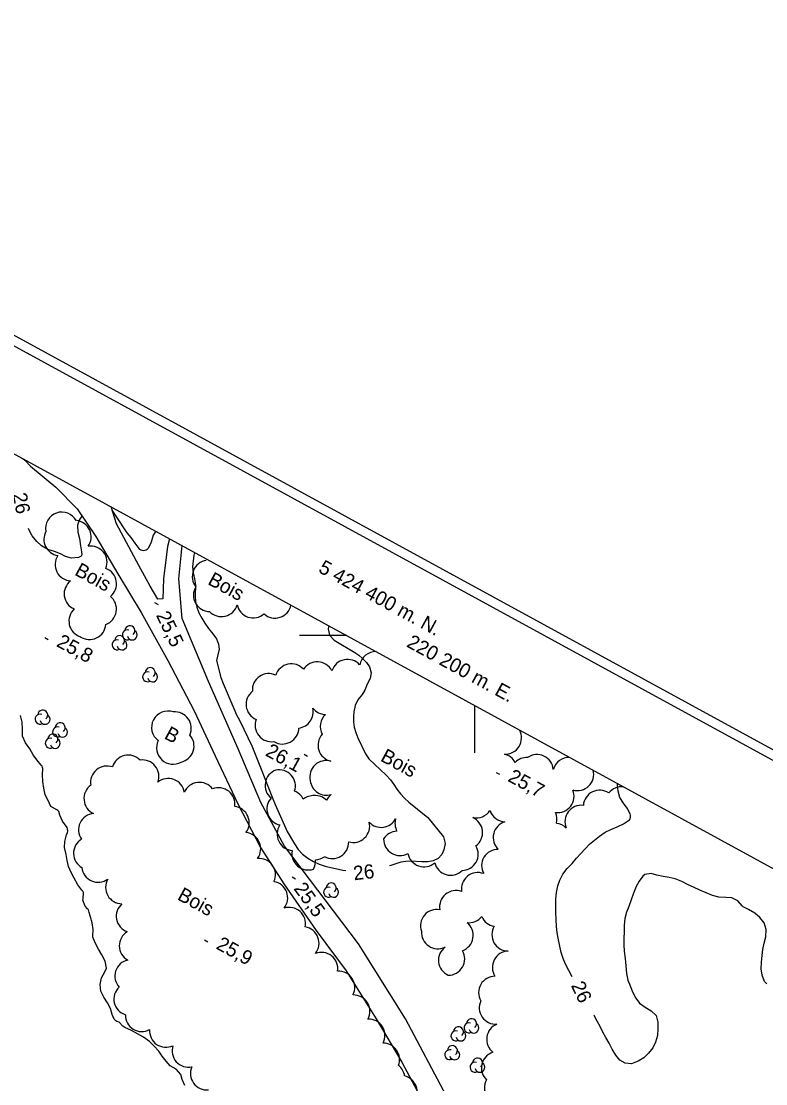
# Model space of a CAD drawing. Extents: x 219136 to 222520, y 5421589 to 5424530.
# Drawn here: x 220104.1 to 220261.6, y 5424305.3 to 5424529.9 of the extents above; entities that cross this region are included whole.
import ezdxf

# ---------------------------------------------------------------- set-up
doc = ezdxf.new("R2010")
doc.units = 0
for name, color, linetype in [('Level 19', 7, 'Continuous'), ('Level 2', 7, 'Continuous'), ('Level 3', 7, 'Continuous'), ('Level 4', 7, 'Continuous'), ('Level 44', 7, 'Continuous'), ('Level 60', 7, 'Continuous'), ('Level 61', 7, 'Continuous')]:
    doc.layers.add(name, color=color, linetype=linetype)

msp = doc.modelspace()

# ---------------------------------------------------------------- linework, layer by layer
at = {"layer": 'Level 19'}
for points in [[(220104.54, 5424437.38), (220104.9, 5424437.11), (220106.12, 5424435.79)], [(220106.12, 5424435.79), (220111.43, 5424431.35)], [(220111.43, 5424431.35), (220115.96, 5424426.77), (220119.92, 5424420.97), (220124.55, 5424413.08), (220129.48, 5424404.86), (220135.13, 5424394.72), (220140.69, 5424384.07), (220145.18, 5424374.58), (220149.92, 5424364.41), (220154.7, 5424355.18), (220159.67, 5424347.49), (220166.48, 5424337.66), (220172.84, 5424329.15), (220179.22, 5424318.98), (220184.62, 5424309.85), (220190.56, 5424298.72)], [(220135.46, 5424420.49), (220135.1, 5424418.81), (220134.22, 5424412.01), (220134.06, 5424407.75), (220133.05, 5424407.73), (220131.41, 5424410.46), (220129.04, 5424414.83), (220124.28, 5424423.63), (220123.16, 5424427.21)], [(220263.24, 5424170.91), (220260.8, 5424175.56), (220257.35, 5424184.62), (220253.06, 5424195.25), (220248.56, 5424205.8), (220242.83, 5424216.24), (220233.97, 5424231.98), (220226.75, 5424244.56), (220218.47, 5424258.2), (220209.26, 5424274.23), (220200.93, 5424289.2), (220193.42, 5424303.81), (220185.36, 5424318.97), (220175.43, 5424334.8), (220159.83, 5424355.47), (220154.77, 5424364.69), (220150.04, 5424376.09), (220143.74, 5424390.3), (220138.2, 5424403.62), (220137.5, 5424411.97), (220138.15, 5424419.02)]]:
    msp.add_lwpolyline(points, dxfattribs=at)
at = {"layer": 'Level 2'}
for points in [[(220132.57, 5424422.07), (220132.01, 5424421.24), (220131.59, 5424419.78), (220131.01, 5424418.43), (220130.8, 5424418.24), (220130.55, 5424418.1), (220130.01, 5424417.95), (220129.74, 5424417.97), (220129.48, 5424418.05), (220129.25, 5424418.19), (220129.07, 5424418.39), (220128.25, 5424419.54), (220127.38, 5424420.71), (220126.54, 5424421.72), (220125.81, 5424422.77), (220125.07, 5424423.96), (220124.24, 5424425.26), (220123.39, 5424426.49)], [(220116.98, 5424425.28), (220116.49, 5424424.58), (220116.02, 5424423.38), (220116.1, 5424421.88), (220116.44, 5424420.5), (220116.67, 5424418.99), (220116.87, 5424417.7), (220116.92, 5424417.05), (220116.79, 5424416.81), (220116.54, 5424416.65), (220116.25, 5424416.54), (220114.78, 5424416.34), (220113.52, 5424416.72), (220112.41, 5424417.3), (220111.17, 5424417.81), (220109.79, 5424418.22), (220108.4, 5424418.99), (220107.47, 5424419.91), (220106.48, 5424421.08), (220105.74, 5424422.44), (220105.67, 5424422.62)], [(220140.77, 5424417.59), (220140.66, 5424417.01), (220140.36, 5424414.55), (220140.5, 5424413.27), (220140.77, 5424412.02), (220140.96, 5424410.77), (220140.93, 5424408.38), (220141.02, 5424407.17), (220141.25, 5424405.99), (220141.71, 5424404.81), (220142.32, 5424403.69), (220142.98, 5424402.6), (220143.76, 5424401.5), (220144.66, 5424400.39), (220145.42, 5424399.31), (220145.85, 5424398.19), (220146.01, 5424397.15), (220145.45, 5424394.76), (220146.37, 5424391.16), (220146.82, 5424389.88), (220149.08, 5424384.56), (220149.67, 5424383.26), (220150.38, 5424381.95), (220152.89, 5424376.71), (220154.9, 5424371.77), (220157.23, 5424365.81), (220157.84, 5424364.31), (220160.38, 5424358.61), (220161.9, 5424355.96), (220162.67, 5424354.78), (220163.6, 5424353.76), (220164.73, 5424352.94), (220165.91, 5424352.25), (220167.17, 5424351.67), (220168.41, 5424351.29), (220168.67, 5424351.22), (220172.17, 5424350.44), (220172.76, 5424350.35)], [(220169.15, 5424402.07), (220169.03, 5424401.45), (220169.33, 5424400.07), (220170.3, 5424399.02), (220174.65, 5424396.45), (220175.49, 5424395.88), (220176.31, 5424395.16), (220177.13, 5424394.32), (220177.79, 5424393.39), (220178.13, 5424392.16), (220177.94, 5424390.95), (220177.32, 5424389.71), (220176.79, 5424388.47), (220176.23, 5424387.53), (220175.34, 5424386.42), (220174.76, 5424385.21), (220174.49, 5424383.92), (220174.37, 5424382.89), (220174.37, 5424381.76), (220174.54, 5424380.65), (220174.86, 5424379.55), (220175.3, 5424378.38), (220176.93, 5424374.98), (220177.64, 5424373.96), (220181.28, 5424370.5), (220182.25, 5424369.52), (220182.95, 5424368.54), (220183.57, 5424367.56), (220184.34, 5424366.55), (220185.21, 5424365.6), (220186.11, 5424364.79), (220190.08, 5424361.53), (220193.46, 5424357.47), (220193.78, 5424356.04), (220193.51, 5424354.69), (220193.06, 5424353.71), (220192.32, 5424352.86), (220191.26, 5424352.36), (220190.09, 5424352.15), (220188.86, 5424352.15), (220186.5, 5424352.3), (220185.45, 5424352.27), (220184.42, 5424352.12), (220182.26, 5424351.39), (220182.01, 5424351.33)], [(220217.33, 5424338.51), (220217.25, 5424340), (220217.2, 5424341.55), (220217.2, 5424342.9), (220217.17, 5424344.27), (220217.32, 5424345.7), (220217.58, 5424347.1), (220218.03, 5424348.32), (220218.65, 5424349.57), (220219.56, 5424350.79), (220220.6, 5424351.82), (220221.57, 5424352.98), (220222.44, 5424353.93), (220223.38, 5424354.91), (220224.33, 5424355.89), (220225.34, 5424356.77), (220226.42, 5424357.63), (220227.62, 5424358.41), (220228.84, 5424359.01), (220230.14, 5424359.57), (220231.5, 5424360.21), (220232.72, 5424361.02), (220232.86, 5424361.26), (220232.95, 5424361.51), (220233, 5424361.8), (220232.99, 5424362.07), (220232.91, 5424362.35), (220232.28, 5424363.52), (220231.46, 5424364.6), (220230.72, 5424365.79), (220230.34, 5424367.13), (220230.19, 5424368.51), (220230.15, 5424368.77)], [(220261.77, 5424326.41), (220261.3, 5424326.87), (220260.78, 5424328.18), (220260.61, 5424329.58), (220260.63, 5424330.97), (220260.77, 5424332.35), (220260.96, 5424333.67), (220261.24, 5424335), (220261.55, 5424336.29), (220261.66, 5424337.88), (220261.25, 5424339.31), (220260.29, 5424340.42), (220259.22, 5424341.29), (220257.91, 5424342.07), (220256.77, 5424342.66), (220256.58, 5424342.87), (220255.68, 5424343.92), (220254.4, 5424344.53), (220253.12, 5424344.6), (220251.66, 5424344.68), (220250.29, 5424345.03), (220248.93, 5424345.6), (220247.65, 5424346.15), (220246.3, 5424346.79), (220245.17, 5424347.31), (220243.82, 5424348), (220242.44, 5424348.57), (220241.16, 5424348.86), (220239.9, 5424349.07), (220238.51, 5424349.34), (220237.3, 5424349.69), (220236.02, 5424349.49), (220235.58, 5424349.11), (220234.83, 5424348.07), (220234.14, 5424346.95), (220233.61, 5424345.55), (220233.12, 5424344.13), (220232.58, 5424342.7), (220232.11, 5424341.5), (220231.76, 5424340.21), (220231.65, 5424338.73), (220231.6, 5424337.38), (220231.55, 5424336.06), (220231.53, 5424334.6), (220231.62, 5424333.28), (220231.86, 5424331.72), (220231.99, 5424330.17), (220232.11, 5424328.57), (220232.4, 5424327.16), (220232.87, 5424325.93), (220233.42, 5424324.67), (220234.06, 5424323.37), (220234.86, 5424322.32), (220236.06, 5424321.46), (220237.36, 5424320.68)], [(220220.62, 5424327.86), (220219.92, 5424329.17), (220219.2, 5424330.54), (220218.7, 5424331.72), (220218.28, 5424333.02), (220217.99, 5424334.35), (220217.74, 5424335.68), (220217.46, 5424337.23), (220217.33, 5424338.51)], [(220237.36, 5424320.68), (220238.4, 5424319.66), (220238.78, 5424318.28), (220238.76, 5424316.86), (220238.65, 5424315.46), (220238.22, 5424314.02), (220237.69, 5424312.87), (220236.78, 5424311.71), (220235.76, 5424310.75), (220234.6, 5424310.02), (220233.15, 5424309.47), (220231.87, 5424309.6), (220230.74, 5424310.26), (220229.84, 5424311.29), (220229.1, 5424312.56), (220228.42, 5424313.83), (220227.78, 5424315.03), (220227.15, 5424316.19), (220226.55, 5424317.33), (220225.92, 5424318.45), (220225.25, 5424319.71), (220225.22, 5424319.76)]]:
    msp.add_lwpolyline(points, dxfattribs=at)
at = {"layer": 'Level 3'}
for p, q in [((220132.35, 5424406.98), (220133.06, 5424406.59)), ((220109.16, 5424399.59), (220109.86, 5424399.21)), ((220164, 5424374.91), (220164.7, 5424374.53)), ((220204.59, 5424371.08), (220205.29, 5424370.7)), ((220161.43, 5424348.97), (220162.13, 5424348.58)), ((220142.91, 5424335.65), (220143.61, 5424335.27))]:
    msp.add_line(p, q, dxfattribs=at)
at = {"layer": 'Level 4'}
for points in [[(220112.9, 5424360.74), (220112.33, 5424362.06), (220112.08, 5424362.81), (220111.87, 5424363.01), (220111.64, 5424363.14), (220110.42, 5424363.87), (220109.83, 5424365.15), (220109.22, 5424366.36), (220108.93, 5424367.75), (220108.72, 5424369.16), (220108.65, 5424370.55), (220108.69, 5424371.88), (220108.66, 5424372.15), (220108.55, 5424372.4), (220108.36, 5424372.63), (220107.41, 5424373.72), (220106.66, 5424374.79), (220105.94, 5424376.09), (220105.06, 5424377.33), (220104.43, 5424378.71), (220104.42, 5424380.17), (220104.34, 5424381.67), (220104, 5424383.08)], [(220138.73, 5424304.87), (220138.19, 5424306.15), (220137.87, 5424307.23), (220136.87, 5424308.31), (220135.66, 5424309.02), (220134.76, 5424310), (220133.93, 5424311.12), (220133.21, 5424312.17), (220132.21, 5424313.3), (220131.25, 5424314.17), (220129.96, 5424315.09), (220128.74, 5424315.8), (220127.45, 5424316.49), (220126.08, 5424317.12), (220125.65, 5424317.41), (220124.85, 5424318.25), (220124.37, 5424318.4), (220124.15, 5424318.53), (220123.77, 5424318.88), (220123.37, 5424319.92), (220123.01, 5424321.16), (220122.37, 5424322.34), (220121.62, 5424323.57), (220120.97, 5424324.83), (220120.84, 5424326.21), (220121.12, 5424327.66), (220121.82, 5424328.94), (220122.15, 5424329.69), (220121.88, 5424331.17), (220121.15, 5424332.53), (220120.5, 5424333.74), (220119.8, 5424335.04), (220119.3, 5424336.21), (220119.29, 5424336.49), (220119.32, 5424337.87), (220119.12, 5424339.29), (220119.01, 5424339.8), (220118.92, 5424340.08), (220118.52, 5424341.44), (220118.33, 5424342.01), (220118.17, 5424342.2), (220117.66, 5424342.8), (220117.2, 5424344.1), (220117.25, 5424344.36), (220117.31, 5424345.72), (220117.17, 5424345.96), (220116.99, 5424346.17), (220116.08, 5424347.34), (220115.33, 5424348.7), (220114.69, 5424349.89), (220114.15, 5424351.22), (220113.85, 5424352.48), (220113.61, 5424353.7), (220113.28, 5424355.18), (220113.38, 5424356.5), (220113.68, 5424357.87), (220113.94, 5424358.38), (220113.97, 5424358.64), (220113.94, 5424359.15), (220113.82, 5424359.41), (220112.9, 5424360.74)]]:
    msp.add_lwpolyline(points, dxfattribs=at)
at = {"layer": 'Level 44'}
for centre, radius, start, end in [((220112.76, 5424422.66), 3.46, 28.8876, 190.7876), ((220115.47, 5424420.88), 3.46, 324.656, 84.656), ((220112.39, 5424420.35), 3.46, 151.3259, 261.0708), ((220114.76, 5424415.04), 3.46, 146.9298, 266.9298), ((220118.83, 5424415.46), 3.46, 338.8602, 98.8602), ((220143.76, 5424412.48), 3.46, 98.515, 218.5151), ((220120.82, 5424410.97), 3.46, 309.0683, 69.0683), ((220116.68, 5424408.83), 3.46, 127.46, 247.46), ((220144.02, 5424408.54), 3.46, 149.124, 269.124), ((220120.81, 5424405.6), 3.46, 290.8354, 50.8354), ((220117.69, 5424403.07), 3.46, 132.3606, 252.3606), ((220146.46, 5424407.48), 3.46, 223.9645, 343.9645), ((220153.19, 5424407.2), 3.46, 191.1704, 311.1704), ((220157.79, 5424407.16), 3.46, 227.952, 347.952), ((220118.59, 5424402.63), 3.46, 235.5965, 355.5965), ((220126.57, 5424400.17), 1.05, 72.005, 297.6935), ((220127.12, 5424401.06), 1.05, 310.1588, 177.6158), ((220124.4, 5424398.06), 1.05, 72.005, 297.6935), ((220124.95, 5424398.95), 1.05, 310.1588, 177.6158), ((220125.44, 5424398.02), 1.05, 194.8265, 57.5108), ((220127.61, 5424400.13), 1.05, 194.8265, 57.5108), ((220179.11, 5424393.16), 3.46, 89.1288, 168.9879), ((220166.73, 5424391), 3.46, 27.0252, 147.0252), ((220173.12, 5424391.51), 3.46, 42.1725, 162.1725), ((220130.86, 5424391.3), 1.05, 72.005, 297.6935), ((220131.41, 5424392.19), 1.05, 310.1588, 177.6158), ((220131.9, 5424391.26), 1.05, 194.8265, 57.5108), ((220161.25, 5424390.57), 3.46, 41.9309, 161.9309), ((220156.47, 5424388.51), 3.46, 64.6222, 184.6222), ((220155.14, 5424385.49), 3.46, 127.7404, 247.7404), ((220108.14, 5424382.34), 1.05, 72.005, 297.6935), ((220108.69, 5424383.23), 1.05, 310.1588, 177.6158), ((220109.18, 5424382.3), 1.05, 194.8265, 57.5108), ((220135.16, 5424380.59), 3.46, 70.7946, 233.7764), ((220136.64, 5424380.41), 3.46, 335.5517, 95.5517), ((220162.42, 5424383.88), 3.46, 277.206, 13.4444), ((220168.55, 5424386.78), 3.46, 217.206, 268.3272), ((220170.83, 5424380.8), 3.46, 133.4444, 208.3272), ((220112.38, 5424380.52), 1.05, 310.1588, 177.6158), ((220157.05, 5424381.02), 3.46, 158.5741, 278.5741), ((220110.83, 5424378.14), 1.05, 310.1588, 177.6158), ((220111.83, 5424379.63), 1.05, 72.005, 297.6935), ((220112.87, 5424379.59), 1.05, 194.8265, 57.5108), ((220137.22, 5424376.66), 3.46, 282.1067, 42.1067), ((220159.39, 5424380.54), 3.46, 238.2733, 358.2733), ((220170.35, 5424376.83), 3.46, 137.8152, 257.8152), ((220206.46, 5424378.4), 3.46, 268.2751, 28.2751), ((220110.28, 5424377.25), 1.05, 72.005, 297.6935), ((220111.32, 5424377.21), 1.05, 194.8265, 57.5108), ((220136.23, 5424376.28), 3.46, 154.026, 299.7235), ((220126.78, 5424371.27), 3.46, 44.0161, 164.0161), ((220205.51, 5424371.58), 3.46, 27.7513, 75.9482), ((220211.07, 5424370.78), 3.46, 87.7513, 135.9482), ((220213.19, 5424371.4), 3.46, 4.9235, 124.9235), ((220219.98, 5424370.8), 3.46, 88.0963, 163.4586), ((220122.26, 5424368.97), 3.46, 70.0628, 190.0628), ((220129.79, 5424370.26), 3.46, 338.6855, 98.6855), ((220168.62, 5424370.12), 3.46, 73.2716, 193.2716), ((220135.21, 5424366.32), 3.46, 9.3334, 129.3334), ((220159.17, 5424368.33), 3.46, 110.262, 230.262), ((220158.66, 5424368.18), 3.46, 341.5871, 101.5871), ((220221.72, 5424370.69), 3.46, 254.2298, 14.2298), ((220120.86, 5424365.54), 3.46, 125.4273, 245.4273), ((220141.81, 5424365.51), 3.46, 36.7924, 156.7924), ((220145.87, 5424364.37), 3.46, 351.6651, 111.6651), ((220168.69, 5424369.72), 3.46, 186.5103, 286.6287), ((220231.12, 5424364.6), 3.46, 84.355, 142.0865), ((220159.54, 5424363.36), 3.46, 138.3638, 258.3638), ((220160.69, 5424363.86), 3.46, 26.6369, 68.6043), ((220165.94, 5424362.71), 3.46, 86.6369, 128.6043), ((220166.29, 5424362.71), 3.46, 46.6287, 92.3958), ((220171.74, 5424363.62), 3.46, 126.5103, 152.3958), ((220217.58, 5424366.03), 3.46, 262.4524, 22.4524), ((220226.45, 5424363.86), 3.46, 55.9397, 175.9397), ((220148.89, 5424360.43), 3.46, 323.2897, 83.2897), ((220200.33, 5424364.91), 3.46, 257.7749, 327.656), ((220206.56, 5424364.11), 3.46, 197.7749, 267.656), ((220222.56, 5424360.67), 3.46, 82.7488, 202.7488), ((220119.72, 5424358.94), 3.46, 94.9567, 214.9567), ((220180.25, 5424362.92), 3.46, 223.2786, 331.9681), ((220186.63, 5424360.3), 3.46, 163.2786, 208.3343), ((220198.22, 5424358.34), 3.46, 306.5724, 66.5724), ((220207.4, 5424357.33), 3.46, 106.4627, 226.4627), ((220213.95, 5424361.2), 3.46, 345.1554, 23.7077), ((220161.7, 5424358.01), 3.46, 145.6798, 265.6798), ((220174.36, 5424359.72), 3.46, 253.7129, 13.7129), ((220183.7, 5424355.19), 3.46, 91.9681, 148.3343), ((220216.92, 5424356.87), 3.46, 45.1554, 83.7077), ((220118.66, 5424353.98), 3.46, 120.849, 240.849), ((220151.32, 5424354.91), 3.46, 324.1768, 84.1768), ((220169.93, 5424356.31), 3.46, 241.5583, 1.5583), ((220184.21, 5424356.97), 3.46, 179.3221, 299.3221), ((220164.84, 5424353.9), 3.46, 169.0592, 289.0592), ((220189.31, 5424354.58), 3.46, 190.5573, 310.5573), ((220197.31, 5424353.8), 3.46, 270.6094, 30.6094), ((220204.95, 5424351.35), 3.46, 88.925, 208.925), ((220154.44, 5424349.43), 3.46, 335.2683, 95.2683), ((220162.92, 5424352.26), 3.46, 331.855, 5.7412), ((220166.26, 5424356.07), 3.46, 271.855, 305.7412), ((220194.92, 5424352.81), 3.46, 194.3616, 314.3616), ((220120.42, 5424351.31), 3.46, 185.8616, 305.8616), ((220200.68, 5424346.44), 3.46, 69.1022, 189.1022), ((220125.44, 5424346.76), 3.46, 149.7387, 269.7387), ((220157.03, 5424344.56), 3.46, 320.6702, 80.6702), ((220169.68, 5424346.66), 1.05, 310.1588, 177.6158), ((220169.13, 5424345.77), 1.05, 72.005, 297.6935), ((220170.17, 5424345.73), 1.05, 194.8265, 57.5108), ((220196.06, 5424342.64), 3.46, 69.683, 189.683), ((220127.7, 5424340.68), 3.46, 131.0203, 251.0203), ((220160.81, 5424339.09), 3.46, 348.5663, 108.5663), ((220192.03, 5424338.65), 3.46, 79.7571, 199.7571), ((220198.81, 5424342.75), 3.46, 263.6932, 321.1765), ((220204.68, 5424341.97), 3.46, 203.6932, 261.1765), ((220163.65, 5424334.98), 3.46, 320.7748, 80.7748), ((220196.23, 5424336.62), 3.46, 290.7675, 50.7675), ((220207.12, 5424336.77), 3.46, 149.2442, 269.2442), ((220128.34, 5424334.43), 3.46, 120.8384, 240.8384), ((220192.22, 5424337.26), 3.46, 176.3982, 296.3982), ((220195.82, 5424331.38), 3.46, 126.4468, 246.4468), ((220167.62, 5424329.57), 3.46, 351.8454, 111.8454), ((220194.45, 5424331.66), 3.46, 269.725, 29.725), ((220207.23, 5424329.85), 3.46, 92.4879, 212.4879), ((220127.4, 5424328.02), 3.46, 102.367, 222.367), ((220171.21, 5424325.62), 3.46, 332.6461, 92.6461), ((220204.31, 5424324.52), 3.46, 90.0929, 210.0929), ((220127.19, 5424323.14), 3.46, 132.7452, 252.7452), ((220174.4, 5424320.57), 3.46, 331.8087, 91.8087), ((220204.45, 5424321.31), 3.46, 154.7116, 274.7116), ((220129.63, 5424319.75), 3.46, 178.6284, 298.6284), ((220177.58, 5424315.47), 3.46, 332.0547, 92.0547), ((220198.81, 5424317.07), 1.05, 72.4499, 298.1385), ((220199.36, 5424317.95), 1.05, 310.6037, 178.0608), ((220134.74, 5424316.43), 3.46, 175.3867, 295.3867), ((220196.05, 5424315.39), 1.05, 72.4499, 298.1385), ((220196.6, 5424316.27), 1.05, 310.6037, 178.0608), ((220197.09, 5424315.35), 1.05, 195.2714, 57.9557), ((220199.85, 5424317.03), 1.05, 195.2714, 57.9557), ((220206.02, 5424314.64), 3.46, 111.8356, 231.8356), ((220180.66, 5424310.38), 3.46, 339.2405, 90.4195), ((220139.51, 5424312.21), 3.46, 161.7084, 281.7084), ((220194.76, 5424311.39), 1.05, 72.4499, 298.1385), ((220195.31, 5424312.27), 1.05, 310.6037, 178.0608), ((220195.8, 5424311.35), 1.05, 195.2714, 57.9557), ((220204.9, 5424308.6), 3.46, 107.0868, 227.0868), ((220181.79, 5424306.41), 3.46, 8.2222, 52.5036), ((220200.08, 5424308.76), 1.05, 72.4499, 298.1385), ((220200.63, 5424309.64), 1.05, 310.6037, 178.0608), ((220201.12, 5424308.72), 1.05, 195.2714, 57.9557), ((220143.38, 5424307.41), 3.46, 156.0012, 276.0012), ((220184.39, 5424303.54), 3.46, 323.5087, 76.11), ((220205.55, 5424304.36), 3.46, 150.5228, 270.5228)]:
    msp.add_arc(centre, radius, start, end, dxfattribs=at)
at = {"layer": 'Level 60'}
for points in [[(219135.93, 5422982.66), (219981.09, 5424529.89), (222519.95, 5423143.06), (221674.79, 5421595.83), (219135.93, 5422982.66)], [(219138.65, 5422983.46), (219981.9, 5424527.19), (222517.24, 5423142.28), (221673.99, 5421598.55), (219138.65, 5422983.46)]]:
    msp.add_lwpolyline(points, dxfattribs=at)
msp.add_lwpolyline([(219164.83, 5422989.67), (219989.85, 5424500.03), (222033.74, 5423383.57), (221208.72, 5421873.21)], close=True, dxfattribs=at)
at = {"layer": 'Level 61'}
for p, q in [((220172.97, 5424400), (220162.97, 5424400)), ((220200, 5424385.24), (220200, 5424375.24))]:
    msp.add_line(p, q, dxfattribs=at)

# ---------------------------------------------------------------- texts
at = {"layer": 'Level 2'}
for rotation, p in [(281.3721, (220102.3, 5424429.9)), (6.4495, (220174.51, 5424348.26)), (295.6931, (220220.31, 5424326.05))]:
    msp.add_text('26', height=3, rotation=rotation, dxfattribs=at).set_placement(p)
at = {"layer": 'Level 3'}
for s, rotation, p in [('25,5', 295.6367, (220132.58, 5424404.32)), ('25,8', 331.383, (220111.4, 5424397.85)), ('26,1', 331.383, (220155.57, 5424374.74)), ('25,7', 331.383, (220206.83, 5424369.34)), ('25,5', 305.9949, (220161.63, 5424346.5)), ('25,9', 331.383, (220145.14, 5424333.91))]:
    msp.add_text(s, height=3, rotation=rotation, dxfattribs=at).set_placement(p)
at = {"layer": 'Level 44'}
for s, p in [('Bois', (220115.24, 5424412.94)), ('Bois', (220143.38, 5424410.97)), ('B', (220134.18, 5424378.36)), ('Bois', (220179.9, 5424373.63)), ('Bois', (220136.95, 5424344.31))]:
    msp.add_text(s, height=3, rotation=331.3547, dxfattribs=at).set_placement(p)
at = {"layer": 'Level 61'}
for s, p in [('5 424 400 m. N.', (220166.78, 5424413.53)), ('220 200 m. E.', (220185.43, 5424397.76))]:
    msp.add_text(s, height=3, rotation=331.3547, dxfattribs=at).set_placement(p)

doc.saveas('drawing.dxf')
